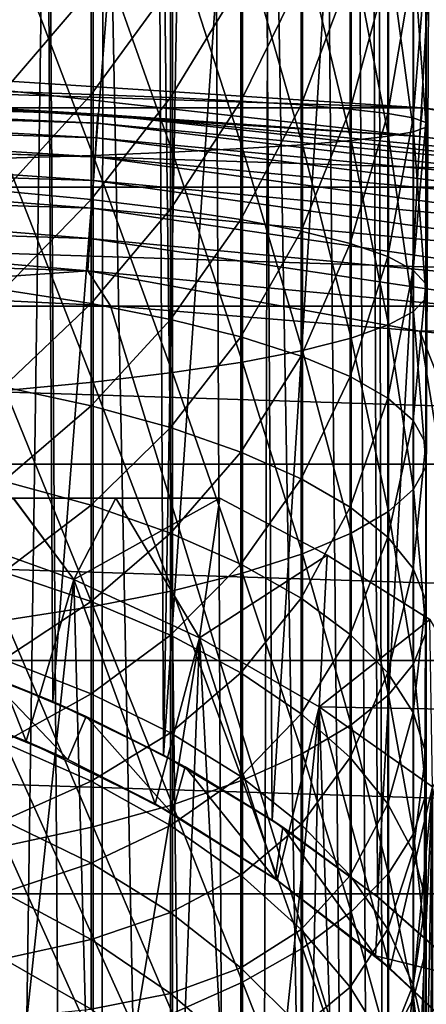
# Model space of a CAD drawing. Header units: metres. Extents: x -258 to 72, y -72 to 102.
# Tile 272 of 656: x 3.95 to 6.99, y 65.47 to 72.82. Entities that reach past the tile are written whole.
import ezdxf

# ---------------------------------------------------------------- set-up
doc = ezdxf.new("R2010")
doc.units = ezdxf.units.M
doc.layers.add('solid_FREESTAND_ASM_SW0005', color=7, linetype='CONTINUOUS')

msp = doc.modelspace()

# ---------------------------------------------------------------- linework, layer by layer
at = {"layer": 'solid_FREESTAND_ASM_SW0005'}
for points in [[(6.626322, 66.273567, 18.842962), (6.580352, 78.623909, 18.820425), (7.34715, 79.182289, 19.222563)], [(7.374962, 65.6138, 19.238226), (6.626322, 66.273567, 18.842962), (7.34715, 79.182289, 19.222563)], [(5.839527, 66.846466, 18.483345), (5.769875, 78.123718, 18.454115), (6.580352, 78.623909, 18.820425)], [(6.626322, 66.273567, 18.842962), (5.839527, 66.846466, 18.483345), (6.580352, 78.623909, 18.820425)], [(5.027914, 67.331673, 18.167763), (5.21358, 77.832359, 18.235201), (5.769875, 78.123718, 18.454115)], [(5.839527, 66.846466, 18.483345), (5.027914, 67.331673, 18.167763), (5.769875, 78.123718, 18.454115)], [(5.027914, 67.331673, 18.167763), (4.979566, 77.721466, 18.150656), (5.21358, 77.832359, 18.235201)], [(7.028702, 77.823265, 45.551315), (6.628679, 77.554794, 45.755878), (6.769414, 21.981243, 45.685631)], [(7.028702, 77.823265, 45.551315), (6.769414, 21.981243, 45.685631), (7.861178, 21.614853, 45.075054)], [(4.20115, 67.731926, 17.900335), (4.147001, 77.375755, 17.884647), (4.979566, 77.721466, 18.150656)], [(5.027914, 67.331673, 18.167763), (4.20115, 67.731926, 17.900335), (4.979566, 77.721466, 18.150656)], [(6.628679, 77.554794, 45.755878), (6.472615, 77.456192, 45.831638), (6.769414, 21.981243, 45.685631)], [(6.472615, 77.456192, 45.831638), (6.224226, 77.306015, 45.947674), (6.769414, 21.981243, 45.685631)], [(3.365773, 68.051445, 17.682491), (3.317264, 77.100616, 17.671406), (4.147001, 77.375755, 17.884647)], [(4.20115, 67.731926, 17.900335), (3.365773, 68.051445, 17.682491), (4.147001, 77.375755, 17.884647)], [(6.224226, 77.306015, 45.947674), (5.816307, 77.076492, 46.126446), (6.769414, 21.981243, 45.685631)], [(5.816307, 77.076492, 46.126446), (5.405567, 76.865677, 46.292137), (5.658291, 22.293133, 46.19186)], [(5.816307, 77.076492, 46.126446), (5.658291, 22.293133, 46.19186), (6.769414, 21.981243, 45.685631)], [(5.405567, 76.865677, 46.292137), (4.992632, 76.673012, 46.44474), (5.658291, 22.293133, 46.19186)], [(4.992632, 76.673012, 46.44474), (4.578208, 76.498077, 46.584259), (5.658291, 22.293133, 46.19186)], [(4.578208, 76.498077, 46.584259), (4.162912, 76.340408, 46.710766), (4.535275, 22.54842, 46.597946)], [(4.578208, 76.498077, 46.584259), (4.535275, 22.54842, 46.597946), (5.658291, 22.293133, 46.19186)], [(4.162912, 76.340408, 46.710766), (3.330263, 76.074623, 46.92564), (3.405529, 22.746481, 46.908295)], [(4.162912, 76.340408, 46.710766), (3.405529, 22.746481, 46.908295), (4.535275, 22.54842, 46.597946)], [(4.502632, 71.809013, -432.884613), (3.849284, 71.788345, -433.371094), (3.849284, 73.528885, -433.371094)], [(4.502632, 73.508217, -432.884613), (4.502632, 71.809013, -432.884613), (3.849284, 73.528885, -433.371094)], [(5.094968, 71.832764, -432.325531), (4.502632, 71.809013, -432.884613), (4.502632, 73.508217, -432.884613)], [(5.094968, 73.484467, -432.325531), (5.094968, 71.832764, -432.325531), (4.502632, 73.508217, -432.884613)], [(5.618265, 71.859268, -431.701508), (5.094968, 71.832764, -432.325531), (5.094968, 73.484467, -432.325531)], [(5.618265, 73.457954, -431.701508), (5.618265, 71.859268, -431.701508), (5.094968, 73.484467, -432.325531)], [(6.065433, 71.888184, -431.020935), (5.618265, 71.859268, -431.701508), (5.618265, 73.457954, -431.701508)], [(6.065433, 73.429047, -431.020935), (6.065433, 71.888184, -431.020935), (5.618265, 73.457954, -431.701508)], [(6.430413, 71.919098, -430.29306), (6.065433, 71.888184, -431.020935), (6.065433, 73.429047, -431.020935)], [(6.430413, 73.398125, -430.29306), (6.430413, 71.919098, -430.29306), (6.065433, 73.429047, -431.020935)], [(6.708258, 71.951607, -429.52774), (6.430413, 71.919098, -430.29306), (6.430413, 73.398125, -430.29306)], [(6.708258, 73.365616, -429.52774), (6.708258, 71.951607, -429.52774), (6.430413, 73.398125, -430.29306)], [(6.895205, 71.985268, -428.735352), (6.708258, 71.951607, -429.52774), (6.708258, 73.365616, -429.52774)], [(6.895205, 73.331955, -428.735352), (6.895205, 71.985268, -428.735352), (6.708258, 73.365616, -429.52774)], [(6.988719, 72.019623, -427.926636), (6.895205, 71.985268, -428.735352), (6.895205, 73.331955, -428.735352)], [(6.988719, 73.2976, -427.926636), (6.988719, 72.019623, -427.926636), (6.895205, 73.331955, -428.735352)], [(6.987534, 72.054207, -427.112518), (6.988719, 72.019623, -427.926636), (6.988719, 73.2976, -427.926636)], [(6.987534, 73.263023, -427.112518), (6.987534, 72.054207, -427.112518), (6.988719, 73.2976, -427.926636)], [(6.702413, 72.122185, -425.512238), (6.891665, 72.088547, -426.304077), (6.891665, 73.228676, -426.304077)], [(6.702413, 73.195038, -425.512238), (6.702413, 72.122185, -425.512238), (6.891665, 73.228676, -426.304077)], [(6.891665, 72.088547, -426.304077), (6.987534, 72.054207, -427.112518), (6.987534, 73.263023, -427.112518)], [(6.891665, 73.228676, -426.304077), (6.891665, 72.088547, -426.304077), (6.987534, 73.263023, -427.112518)], [(6.055243, 72.185539, -424.020905), (6.42234, 72.154663, -424.747711), (6.42234, 73.162567, -424.747711)], [(6.055243, 73.131691, -424.020905), (6.055243, 72.185539, -424.020905), (6.42234, 73.162567, -424.747711)], [(6.42234, 72.154663, -424.747711), (6.702413, 72.122185, -425.512238), (6.702413, 73.195038, -425.512238)], [(6.42234, 73.162567, -424.747711), (6.42234, 72.154663, -424.747711), (6.702413, 73.195038, -425.512238)], [(4.487022, 72.264511, -422.161804), (5.080983, 72.240837, -422.719147), (5.080983, 73.076393, -422.719147)], [(4.487022, 73.052719, -422.161804), (4.487022, 72.264511, -422.161804), (5.080983, 73.076393, -422.719147)], [(5.080983, 72.240837, -422.719147), (5.606095, 72.214394, -423.341644), (5.606095, 73.102837, -423.341644)], [(5.080983, 73.076393, -422.719147), (5.080983, 72.240837, -422.719147), (5.606095, 73.102837, -423.341644)], [(5.606095, 72.214394, -423.341644), (6.055243, 72.185539, -424.020905), (6.055243, 73.131691, -424.020905)], [(5.606095, 73.102837, -423.341644), (5.606095, 72.214394, -423.341644), (6.055243, 73.131691, -424.020905)], [(3.832261, 72.285095, -421.677216), (4.487022, 72.264511, -422.161804), (4.487022, 73.052719, -422.161804)], [(3.832261, 73.032135, -421.677216), (3.832261, 72.285095, -421.677216), (4.487022, 73.052719, -422.161804)], [(6.961631, 72.164986, -887), (-6.961644, 72.164986, -887), (-2.32372, 72.462753, -887)], [(6.961631, 72.164986, -887), (-2.32372, 72.462753, -887), (2.323707, 72.462753, -887)], [(2.323707, 72.462753, -887), (2.316796, 72.2463, -874.593201), (6.940872, 71.949425, -874.593201)], [(6.961631, 72.164986, -887), (2.323707, 72.462753, -887), (6.940872, 71.949425, -874.593201)], [(3.832261, 72.285095, -421.677216), (3.832261, 71.540756, -421.613861), (4.487022, 72.264511, -422.161804)], [(3.832261, 71.540756, -421.613861), (4.487022, 71.479149, -422.094971), (4.487022, 72.264511, -422.161804)], [(4.487022, 72.264511, -422.161804), (4.487022, 71.479149, -422.094971), (5.080983, 72.240837, -422.719147)], [(0, 72.258087, -874.343506), (4.537123, 72.115509, -874.343506), (2.316796, 72.2463, -874.593201)], [(4.532897, 72.048332, -874.099731), (4.537123, 72.115509, -874.343506), (0, 72.258087, -874.343506)], [(0, 72.190781, -874.099731), (4.532897, 72.048332, -874.099731), (0, 72.258087, -874.343506)], [(4.526158, 71.941223, -873.870667), (4.532897, 72.048332, -874.099731), (0, 72.190781, -874.099731)], [(0, 72.083466, -873.870667), (4.526158, 71.941223, -873.870667), (0, 72.190781, -874.099731)], [(4.537123, 72.115509, -874.343506), (6.940872, 71.949425, -874.593201), (2.316796, 72.2463, -874.593201)], [(4.487022, 71.479149, -422.094971), (5.080983, 71.408295, -422.648285), (5.080983, 72.240837, -422.719147)], [(5.080983, 72.240837, -422.719147), (5.080983, 71.408295, -422.648285), (5.606095, 72.214394, -423.341644)], [(5.080983, 71.408295, -422.648285), (5.606095, 71.329147, -423.266296), (5.606095, 72.214394, -423.341644)], [(5.606095, 72.214394, -423.341644), (5.606095, 71.329147, -423.266296), (6.055243, 72.185539, -424.020905)], [(11.570913, 71.570694, -887), (-11.570924, 71.570686, -887), (-6.961644, 72.164986, -887)], [(11.570913, 71.570694, -887), (-6.961644, 72.164986, -887), (6.961631, 72.164986, -887)], [(5.606095, 71.329147, -423.266296), (6.055243, 71.24279, -423.940674), (6.055243, 72.185539, -424.020905)], [(6.055243, 72.185539, -424.020905), (6.055243, 71.24279, -423.940674), (6.42234, 72.154663, -424.747711)], [(6.055243, 71.24279, -423.940674), (6.42234, 71.150391, -424.662262), (6.42234, 72.154663, -424.747711)], [(6.42234, 72.154663, -424.747711), (6.42234, 71.150391, -424.662262), (6.702413, 72.122185, -425.512238)], [(6.42234, 71.150391, -424.662262), (6.702413, 71.0532, -425.421234), (6.702413, 72.122185, -425.512238)], [(6.702413, 72.122185, -425.512238), (6.702413, 71.0532, -425.421234), (6.891665, 72.088547, -426.304077)], [(6.961631, 72.164986, -887), (6.940872, 71.949425, -874.593201), (11.536427, 71.356895, -874.593201)], [(11.570913, 71.570694, -887), (6.961631, 72.164986, -887), (11.536427, 71.356895, -874.593201)], [(4.517099, 71.797234, -873.662903), (4.526158, 71.941223, -873.870667), (0, 72.083466, -873.870667)], [(0, 71.939186, -873.662903), (4.517099, 71.797234, -873.662903), (0, 72.083466, -873.870667)], [(4.526158, 71.941223, -873.870667), (9.034454, 71.515068, -873.870667), (4.532897, 72.048332, -874.099731)], [(4.532897, 72.048332, -874.099731), (9.047904, 71.621536, -874.099731), (4.537123, 72.115509, -874.343506)], [(9.034454, 71.515068, -873.870667), (9.047904, 71.621536, -874.099731), (4.532897, 72.048332, -874.099731)], [(4.537123, 72.115509, -874.343506), (9.05634, 71.688316, -874.343506), (6.940872, 71.949425, -874.593201)], [(9.047904, 71.621536, -874.099731), (9.05634, 71.688316, -874.343506), (4.537123, 72.115509, -874.343506)], [(6.702413, 71.0532, -425.421234), (6.891665, 70.95253, -426.207397), (6.891665, 72.088547, -426.304077)], [(6.891665, 72.088547, -426.304077), (6.891665, 70.95253, -426.207397), (6.987534, 72.054207, -427.112518)], [(6.891665, 70.95253, -426.207397), (6.987534, 70.849747, -427.01001), (6.987534, 72.054207, -427.112518)], [(6.987534, 72.054207, -427.112518), (6.987534, 70.849747, -427.01001), (6.988719, 72.019623, -427.926636)], [(6.895205, 71.985268, -428.735352), (6.895205, 70.643433, -428.621155), (6.708258, 71.951607, -429.52774)], [(6.988719, 72.019623, -427.926636), (6.988719, 70.746254, -427.818268), (6.895205, 71.985268, -428.735352)], [(6.988719, 70.746254, -427.818268), (6.895205, 70.643433, -428.621155), (6.895205, 71.985268, -428.735352)], [(6.987534, 70.849747, -427.01001), (6.988719, 70.746254, -427.818268), (6.988719, 72.019623, -427.926636)], [(4.505977, 71.620453, -873.482361), (4.517099, 71.797234, -873.662903), (0, 71.939186, -873.662903)], [(0, 71.762054, -873.482361), (4.505977, 71.620453, -873.482361), (0, 71.939186, -873.662903)], [(4.517099, 71.797234, -873.662903), (9.016371, 71.371925, -873.662903), (4.526158, 71.941223, -873.870667)], [(9.016371, 71.371925, -873.662903), (9.034454, 71.515068, -873.870667), (4.526158, 71.941223, -873.870667)], [(6.430413, 71.919098, -430.29306), (6.430413, 70.445396, -430.167633), (6.065433, 71.888184, -431.020935)], [(6.708258, 71.951607, -429.52774), (6.708258, 70.542694, -429.407837), (6.430413, 71.919098, -430.29306)], [(6.708258, 70.542694, -429.407837), (6.430413, 70.445396, -430.167633), (6.430413, 71.919098, -430.29306)], [(6.895205, 70.643433, -428.621155), (6.708258, 70.542694, -429.407837), (6.708258, 71.951607, -429.52774)], [(9.05634, 71.688316, -874.343506), (11.536427, 71.356895, -874.593201), (6.940872, 71.949425, -874.593201)], [(5.094968, 71.832764, -432.325531), (5.094968, 70.187004, -432.185486), (4.502632, 71.809013, -432.884613)], [(5.618265, 71.859268, -431.701508), (5.618265, 70.266342, -431.565918), (5.094968, 71.832764, -432.325531)], [(5.618265, 70.266342, -431.565918), (5.094968, 70.187004, -432.185486), (5.094968, 71.832764, -432.325531)], [(6.065433, 71.888184, -431.020935), (6.065433, 70.352867, -430.890259), (5.618265, 71.859268, -431.701508)], [(6.065433, 70.352867, -430.890259), (5.618265, 70.266342, -431.565918), (5.618265, 71.859268, -431.701508)], [(6.430413, 70.445396, -430.167633), (6.065433, 70.352867, -430.890259), (6.065433, 71.888184, -431.020935)], [(4.493108, 71.415901, -873.334106), (4.505977, 71.620453, -873.482361), (0, 71.762054, -873.482361)], [(0, 71.557098, -873.334106), (4.493108, 71.415901, -873.334106), (0, 71.762054, -873.482361)], [(4.502632, 71.809013, -432.884613), (4.502632, 70.115936, -432.740509), (3.849284, 71.788345, -433.371094)], [(4.502632, 70.115936, -432.740509), (3.849284, 70.054085, -433.22348), (3.849284, 71.788345, -433.371094)], [(5.094968, 70.187004, -432.185486), (4.502632, 70.115936, -432.740509), (4.502632, 71.809013, -432.884613)], [(4.505977, 71.620453, -873.482361), (8.99417, 71.19619, -873.482361), (4.517099, 71.797234, -873.662903)], [(8.99417, 71.19619, -873.482361), (9.016371, 71.371925, -873.662903), (4.517099, 71.797234, -873.662903)], [(4.493108, 71.415901, -873.334106), (8.968483, 70.992851, -873.334106), (4.505977, 71.620453, -873.482361)], [(8.968483, 70.992851, -873.334106), (8.99417, 71.19619, -873.482361), (4.505977, 71.620453, -873.482361)], [(16.132694, 70.682289, -887), (-16.132704, 70.682289, -887), (-11.570924, 71.570686, -887)], [(16.132694, 70.682289, -887), (-11.570924, 71.570686, -887), (11.570913, 71.570694, -887)], [(4.478858, 71.1894, -873.222473), (4.493108, 71.415901, -873.334106), (0, 71.557098, -873.334106)], [(0, 71.330154, -873.222473), (4.478858, 71.1894, -873.222473), (0, 71.557098, -873.334106)], [(3.832261, 71.540756, -421.613861), (3.832261, 70.804466, -421.48761), (4.487022, 71.479149, -422.094971)], [(3.832261, 70.804466, -421.48761), (4.487022, 70.702278, -421.961761), (4.487022, 71.479149, -422.094971)], [(4.487022, 71.479149, -422.094971), (4.487022, 70.702278, -421.961761), (5.080983, 71.408295, -422.648285)], [(4.478858, 71.1894, -873.222473), (8.940039, 70.7677, -873.222473), (4.493108, 71.415901, -873.334106)], [(4.487022, 70.702278, -421.961761), (5.080983, 70.584755, -422.50708), (5.080983, 71.408295, -422.648285)], [(8.940039, 70.7677, -873.222473), (8.968483, 70.992851, -873.334106), (4.493108, 71.415901, -873.334106)], [(5.080983, 71.408295, -422.648285), (5.080983, 70.584755, -422.50708), (5.606095, 71.329147, -423.266296)], [(4.463632, 70.947395, -873.150452), (4.478858, 71.1894, -873.222473), (0, 71.330154, -873.222473)], [(0, 71.087669, -873.150452), (4.463632, 70.947395, -873.150452), (0, 71.330154, -873.222473)], [(5.080983, 70.584755, -422.50708), (5.606095, 70.453484, -423.11615), (5.606095, 71.329147, -423.266296)], [(5.606095, 71.329147, -423.266296), (5.606095, 70.453484, -423.11615), (6.055243, 71.24279, -423.940674)], [(5.606095, 70.453484, -423.11615), (6.055243, 70.310249, -423.780762), (6.055243, 71.24279, -423.940674)], [(6.055243, 71.24279, -423.940674), (6.055243, 70.310249, -423.780762), (6.42234, 71.150391, -424.662262)], [(4.463632, 70.947395, -873.150452), (8.909648, 70.527122, -873.150452), (4.478858, 71.1894, -873.222473)], [(8.909648, 70.527122, -873.150452), (8.940039, 70.7677, -873.222473), (4.478858, 71.1894, -873.222473)], [(2.31709, 70.798882, -873.1203), (4.463632, 70.947395, -873.150452), (0, 71.087669, -873.150452)], [(6.055243, 70.310249, -423.780762), (6.42234, 70.15699, -424.491913), (6.42234, 71.150391, -424.662262)], [(6.42234, 71.150391, -424.662262), (6.42234, 70.15699, -424.491913), (6.702413, 71.0532, -425.421234)], [(6.42234, 70.15699, -424.491913), (6.702413, 69.995781, -425.239929), (6.702413, 71.0532, -425.421234)], [(6.702413, 71.0532, -425.421234), (6.702413, 69.995781, -425.239929), (6.891665, 70.95253, -426.207397)], [(2.31709, 70.798882, -873.1203), (4.63219, 70.685173, -873.1203), (4.463632, 70.947395, -873.150452)], [(6.942323, 70.495789, -873.1203), (8.909648, 70.527122, -873.150452), (4.463632, 70.947395, -873.150452)], [(4.63219, 70.685173, -873.1203), (6.942323, 70.495789, -873.1203), (4.463632, 70.947395, -873.150452)], [(6.702413, 69.995781, -425.239929), (6.891665, 69.828804, -426.014709), (6.891665, 70.95253, -426.207397)], [(6.891665, 70.95253, -426.207397), (6.891665, 69.828804, -426.014709), (6.987534, 70.849747, -427.01001)], [(6.208228, 54.036381, -872.605164), (-2.318088, 70.798859, -873.1203), (-3.397065, 70.755295, -873.1203)], [(6.208228, 54.036381, -872.605164), (-0.000496, 70.836792, -873.1203), (-2.318088, 70.798859, -873.1203)], [(6.208228, 54.036381, -872.605164), (2.31709, 70.798882, -873.1203), (-0.000496, 70.836792, -873.1203)], [(9.46113, 55.001034, -872.644226), (4.63219, 70.685173, -873.1203), (2.31709, 70.798882, -873.1203)], [(9.46113, 55.001034, -872.644226), (2.31709, 70.798882, -873.1203), (6.208228, 54.036381, -872.605164)], [(3.832261, 70.804466, -421.48761), (3.832261, 70.081535, -421.299377), (4.487022, 70.702278, -421.961761)], [(6.891665, 69.828804, -426.014709), (6.987534, 69.658325, -426.805725), (6.987534, 70.849747, -427.01001)], [(6.987534, 70.849747, -427.01001), (6.987534, 69.658325, -426.805725), (6.988719, 70.746254, -427.818268)], [(6.208228, 54.036381, -872.605164), (-3.397065, 70.755295, -873.1203), (3.018616, 52.879505, -872.566895)], [(6.988719, 70.746254, -427.818268), (6.988719, 69.486656, -427.602264), (6.895205, 70.643433, -428.621155)], [(6.987534, 69.658325, -426.805725), (6.988719, 69.486656, -427.602264), (6.988719, 70.746254, -427.818268)], [(20.62816, 69.503448, -887), (-20.628166, 69.503441, -887), (-16.132704, 70.682289, -887)], [(20.62816, 69.503448, -887), (-16.132704, 70.682289, -887), (16.132694, 70.682289, -887)], [(3.832261, 70.081535, -421.299377), (4.487022, 69.939507, -421.763153), (4.487022, 70.702278, -421.961761)], [(4.487022, 70.702278, -421.961761), (4.487022, 69.939507, -421.763153), (5.080983, 70.584755, -422.50708)], [(9.46113, 55.001034, -872.644226), (6.942323, 70.495789, -873.1203), (4.63219, 70.685173, -873.1203)], [(4.487022, 69.939507, -421.763153), (5.080983, 69.776161, -422.296539), (5.080983, 70.584755, -422.50708)], [(5.080983, 70.584755, -422.50708), (5.080983, 69.776161, -422.296539), (5.606095, 70.453484, -423.11615)], [(6.895205, 70.643433, -428.621155), (6.895205, 69.316116, -428.393555), (6.708258, 70.542694, -429.407837)], [(6.988719, 69.486656, -427.602264), (6.895205, 69.316116, -428.393555), (6.895205, 70.643433, -428.621155)], [(6.708258, 70.542694, -429.407837), (6.708258, 69.149025, -429.168854), (6.430413, 70.445396, -430.167633)], [(6.895205, 69.316116, -428.393555), (6.708258, 69.149025, -429.168854), (6.708258, 70.542694, -429.407837)], [(6.942323, 70.495789, -873.1203), (9.245013, 70.230911, -873.1203), (8.909648, 70.527122, -873.150452)], [(5.080983, 69.776161, -422.296539), (5.606095, 69.593712, -422.892303), (5.606095, 70.453484, -423.11615)], [(5.606095, 70.453484, -423.11615), (5.606095, 69.593712, -422.892303), (6.055243, 70.310249, -423.780762)], [(6.430413, 70.445396, -430.167633), (6.430413, 68.987648, -429.917694), (6.065433, 70.352867, -430.890259)], [(6.708258, 69.149025, -429.168854), (6.430413, 68.987648, -429.917694), (6.430413, 70.445396, -430.167633)], [(12.765753, 55.770023, -872.683899), (9.245013, 70.230911, -873.1203), (6.942323, 70.495789, -873.1203)], [(12.765753, 55.770023, -872.683899), (6.942323, 70.495789, -873.1203), (9.46113, 55.001034, -872.644226)], [(6.065433, 70.352867, -430.890259), (6.065433, 68.83416, -430.629852), (5.618265, 70.266342, -431.565918)], [(6.430413, 68.987648, -429.917694), (6.065433, 68.83416, -430.629852), (6.065433, 70.352867, -430.890259)], [(5.606095, 69.593712, -422.892303), (6.055243, 69.39463, -423.542358), (6.055243, 70.310249, -423.780762)], [(6.055243, 70.310249, -423.780762), (6.055243, 69.39463, -423.542358), (6.42234, 70.15699, -424.491913)], [(5.618265, 70.266342, -431.565918), (5.618265, 68.690651, -431.295746), (5.094968, 70.187004, -432.185486)], [(6.065433, 68.83416, -430.629852), (5.618265, 68.690651, -431.295746), (5.618265, 70.266342, -431.565918)], [(5.094968, 70.187004, -432.185486), (5.094968, 68.559059, -431.906342), (4.502632, 70.115936, -432.740509)], [(5.618265, 68.690651, -431.295746), (5.094968, 68.559059, -431.906342), (5.094968, 70.187004, -432.185486)], [(6.055243, 69.39463, -423.542358), (6.42234, 69.18161, -424.237946), (6.42234, 70.15699, -424.491913)], [(6.42234, 70.15699, -424.491913), (6.42234, 69.18161, -424.237946), (6.702413, 69.995781, -425.239929)], [(3.832261, 70.081535, -421.299377), (3.832261, 69.377174, -421.050507), (4.487022, 69.939507, -421.763153)], [(4.502632, 70.115936, -432.740509), (4.502632, 68.44117, -432.453339), (3.849284, 70.054085, -433.22348)], [(5.094968, 68.559059, -431.906342), (4.502632, 68.44117, -432.453339), (4.502632, 70.115936, -432.740509)], [(4.502632, 68.44117, -432.453339), (3.849284, 68.338585, -432.929321), (3.849284, 70.054085, -433.22348)], [(6.42234, 69.18161, -424.237946), (6.702413, 68.957542, -424.969604), (6.702413, 69.995781, -425.239929)], [(6.702413, 69.995781, -425.239929), (6.702413, 68.957542, -424.969604), (6.891665, 69.828804, -426.014709)], [(3.832261, 69.377174, -421.050507), (4.487022, 69.196327, -421.500549), (4.487022, 69.939507, -421.763153)], [(4.487022, 69.939507, -421.763153), (4.487022, 69.196327, -421.500549), (5.080983, 69.776161, -422.296539)], [(4.487022, 69.196327, -421.500549), (5.080983, 68.988335, -422.018158), (5.080983, 69.776161, -422.296539)], [(5.080983, 69.776161, -422.296539), (5.080983, 68.988335, -422.018158), (5.606095, 69.593712, -422.892303)], [(6.702413, 68.957542, -424.969604), (6.891665, 68.725464, -425.727417), (6.891665, 69.828804, -426.014709)], [(6.891665, 69.828804, -426.014709), (6.891665, 68.725464, -425.727417), (6.987534, 69.658325, -426.805725)], [(6.891665, 68.725464, -425.727417), (6.987534, 68.488518, -426.501129), (6.987534, 69.658325, -426.805725)], [(6.987534, 69.658325, -426.805725), (6.987534, 68.488518, -426.501129), (6.988719, 69.486656, -427.602264)], [(5.080983, 68.988335, -422.018158), (5.606095, 68.75602, -422.596313), (5.606095, 69.593712, -422.892303)], [(5.606095, 69.593712, -422.892303), (5.606095, 68.75602, -422.596313), (6.055243, 69.39463, -423.542358)], [(25.038908, 68.038979, -887), (-25.03891, 68.038979, -887), (-20.628166, 69.503441, -887)], [(25.038908, 68.038979, -887), (-20.628166, 69.503441, -887), (20.62816, 69.503448, -887)], [(6.988719, 69.486656, -427.602264), (6.988719, 68.249916, -427.280243), (6.895205, 69.316116, -428.393555)], [(6.987534, 68.488518, -426.501129), (6.988719, 68.249916, -427.280243), (6.988719, 69.486656, -427.602264)], [(3.832261, 69.377174, -421.050507), (3.832261, 68.696449, -420.742798), (4.487022, 69.196327, -421.500549)], [(5.606095, 68.75602, -422.596313), (6.055243, 68.502518, -423.227173), (6.055243, 69.39463, -423.542358)], [(6.055243, 69.39463, -423.542358), (6.055243, 68.502518, -423.227173), (6.42234, 69.18161, -424.237946)], [(-4.670995, 69.25, 9.906732), (5.448624, 69.25, 9.72265), (-5.448624, 69.25, 9.72265)], [(5.448624, 69.25, -1.62265), (-5.448624, 69.25, 9.72265), (5.448624, 69.25, 9.72265)], [(-5.448624, 69.25, -1.62265), (-5.448624, 69.25, 9.72265), (5.448624, 69.25, -1.62265)], [(4.673295, 69.25, -1.806223), (-5.448624, 69.25, -1.62265), (5.448624, 69.25, -1.62265)], [(-4.671061, 69.25, -1.806717), (-5.448624, 69.25, -1.62265), (4.673295, 69.25, -1.806223)], [(-4.671061, 69.25, -1.806717), (4.673295, 69.25, -1.806223), (3.906795, 69.25, -1.963833)], [(-4.670995, 69.25, 9.906732), (3.906599, 69.25, 10.06387), (4.67315, 69.25, 9.906255)], [(-4.670995, 69.25, 9.906732), (4.67315, 69.25, 9.906255), (5.448624, 69.25, 9.72265)], [(3.906795, 69.25, -1.963833), (4.358607, 68.642021, -2.2), (3.385394, 68.99041, -2.2)], [(3.906599, 69.25, 10.06387), (3.385394, 68.99041, 10.3), (4.358607, 68.642021, 10.3)], [(4.67315, 69.25, 9.906255), (3.906599, 69.25, 10.06387), (4.358607, 68.642021, 10.3)], [(3.906795, 69.25, -1.963833), (4.673295, 69.25, -1.806223), (4.358607, 68.642021, -2.2)], [(5.448624, 69.25, -1.62265), (5.296589, 68.207649, -2.2), (4.358607, 68.642021, -2.2)], [(4.673295, 69.25, -1.806223), (5.448624, 69.25, -1.62265), (4.358607, 68.642021, -2.2)], [(4.67315, 69.25, 9.906255), (4.358607, 68.642021, 10.3), (5.296589, 68.207649, 10.3)], [(5.448624, 69.25, 9.72265), (4.67315, 69.25, 9.906255), (5.296589, 68.207649, 10.3)], [(6.25, 68.825317, -1.62265), (5.296589, 68.207649, -2.2), (5.448624, 69.25, -1.62265)], [(6.25, 68.825317, 9.72265), (5.448624, 69.25, 9.72265), (5.296589, 68.207649, 10.3)], [(5.448624, 69.25, -1.62265), (5.448624, 69.25, 9.72265), (6.25, 68.825317, 9.72265)], [(6.25, 68.825317, -1.62265), (5.448624, 69.25, -1.62265), (6.25, 68.825317, 9.72265)], [(6.895205, 69.316116, -428.393555), (6.895205, 68.012886, -428.05423), (6.708258, 69.149025, -429.168854)], [(6.988719, 68.249916, -427.280243), (6.895205, 68.012886, -428.05423), (6.895205, 69.316116, -428.393555)], [(3.832261, 68.696449, -420.742798), (4.487022, 68.478088, -421.175903), (4.487022, 69.196327, -421.500549)], [(4.487022, 69.196327, -421.500549), (4.487022, 68.478088, -421.175903), (5.080983, 68.988335, -422.018158)], [(6.055243, 68.502518, -423.227173), (6.42234, 68.231277, -423.902161), (6.42234, 69.18161, -424.237946)], [(6.42234, 69.18161, -424.237946), (6.42234, 68.231277, -423.902161), (6.702413, 68.957542, -424.969604)], [(6.708258, 69.149025, -429.168854), (6.708258, 67.780647, -428.812561), (6.430413, 68.987648, -429.917694)], [(6.895205, 68.012886, -428.05423), (6.708258, 67.780647, -428.812561), (6.708258, 69.149025, -429.168854)], [(3.385394, 68.99041, 10.3), (2.993068, 67.803268, 10.3), (4.001367, 67.436714, 10.3)], [(4.358607, 68.642021, 10.3), (3.385394, 68.99041, 10.3), (4.001367, 67.436714, 10.3)], [(3.84656, 63.848415, -2.2), (3.385394, 68.99041, -2.2), (4.358607, 68.642021, -2.2)], [(4.487022, 68.478088, -421.175903), (5.080983, 68.226952, -421.674011), (5.080983, 68.988335, -422.018158)], [(5.080983, 68.988335, -422.018158), (5.080983, 68.226952, -421.674011), (5.606095, 68.75602, -422.596313)], [(6.430413, 68.987648, -429.917694), (6.430413, 67.556343, -429.545013), (6.065433, 68.83416, -430.629852)], [(6.42234, 68.231277, -423.902161), (6.702413, 67.945976, -424.612183), (6.702413, 68.957542, -424.969604)], [(6.708258, 67.780647, -428.812561), (6.430413, 67.556343, -429.545013), (6.430413, 68.987648, -429.917694)], [(6.702413, 68.957542, -424.969604), (6.702413, 67.945976, -424.612183), (6.891665, 68.725464, -425.727417)], [(6.25, 68.825317, -1.62265), (6.191791, 67.690804, -2.2), (5.296589, 68.207649, -2.2)], [(6.25, 68.825317, 9.72265), (5.296589, 68.207649, 10.3), (6.191791, 67.690804, 10.3)], [(6.065433, 68.83416, -430.629852), (6.065433, 67.34301, -430.241608), (5.618265, 68.690651, -431.295746)], [(6.430413, 67.556343, -429.545013), (6.065433, 67.34301, -430.241608), (6.065433, 68.83416, -430.629852)], [(7.018474, 68.343643, -1.62265), (6.191791, 67.690804, -2.2), (6.25, 68.825317, -1.62265)], [(7.018474, 68.343643, 9.72265), (6.25, 68.825317, 9.72265), (6.191791, 67.690804, 10.3)], [(6.25, 68.825317, -1.62265), (6.25, 68.825317, 9.72265), (7.018474, 68.343643, 9.72265)], [(7.018474, 68.343643, -1.62265), (6.25, 68.825317, -1.62265), (7.018474, 68.343643, 9.72265)], [(5.080983, 68.226952, -421.674011), (5.606095, 67.946442, -422.230377), (5.606095, 68.75602, -422.596313)], [(5.606095, 68.75602, -422.596313), (5.606095, 67.946442, -422.230377), (6.055243, 68.502518, -423.227173)], [(3.832261, 68.696449, -420.742798), (3.832261, 68.044281, -420.378479), (4.487022, 68.478088, -421.175903)], [(5.618265, 68.690651, -431.295746), (5.618265, 67.143547, -430.892914), (5.094968, 68.559059, -431.906342)], [(6.065433, 67.34301, -430.241608), (5.618265, 67.143547, -430.892914), (5.618265, 68.690651, -431.295746)], [(6.702413, 67.945976, -424.612183), (6.891665, 67.650459, -425.347595), (6.891665, 68.725464, -425.727417)], [(6.891665, 68.725464, -425.727417), (6.891665, 67.650459, -425.347595), (6.987534, 68.488518, -426.501129)], [(4.499516, 63.362309, -2.2), (3.84656, 63.848415, -2.2), (4.358607, 68.642021, -2.2)], [(4.358607, 68.642021, 10.3), (4.001367, 67.436714, 10.3), (4.965938, 66.966713, 10.3)], [(5.296589, 68.207649, 10.3), (4.358607, 68.642021, 10.3), (4.965938, 66.966713, 10.3)], [(4.499516, 63.362309, -2.2), (4.358607, 68.642021, -2.2), (5.296589, 68.207649, -2.2)], [(5.094968, 68.559059, -431.906342), (5.094968, 66.960648, -431.490143), (4.502632, 68.44117, -432.453339)], [(5.618265, 67.143547, -430.892914), (5.094968, 66.960648, -431.490143), (5.094968, 68.559059, -431.906342)], [(3.832261, 68.044281, -420.378479), (4.487022, 67.789978, -420.791504), (4.487022, 68.478088, -421.175903)], [(4.502632, 68.44117, -432.453339), (4.502632, 66.796799, -432.025177), (3.849284, 68.338585, -432.929321)], [(4.487022, 68.478088, -421.175903), (4.487022, 67.789978, -420.791504), (5.080983, 68.226952, -421.674011)], [(5.094968, 66.960648, -431.490143), (4.502632, 66.796799, -432.025177), (4.502632, 68.44117, -432.453339)], [(5.606095, 67.946442, -422.230377), (6.055243, 67.640358, -422.837433), (6.055243, 68.502518, -423.227173)], [(6.055243, 68.502518, -423.227173), (6.055243, 67.640358, -422.837433), (6.42234, 68.231277, -423.902161)], [(6.891665, 67.650459, -425.347595), (6.987534, 67.348755, -426.098419), (6.987534, 68.488518, -426.501129)], [(6.987534, 68.488518, -426.501129), (6.987534, 67.348755, -426.098419), (6.988719, 68.249916, -427.280243)], [(4.502632, 66.796799, -432.025177), (3.849284, 66.654213, -432.490753), (3.849284, 68.338585, -432.929321)], [(7.407256, 67.670258, -1.806717), (6.191791, 67.690804, -2.2), (7.018474, 68.343643, -1.62265)], [(7.018474, 68.343643, 9.72265), (6.191791, 67.690804, 10.3), (7.036954, 67.095673, 10.3)], [(4.487022, 67.789978, -420.791504), (5.080983, 67.497505, -421.26651), (5.080983, 68.226952, -421.674011)], [(5.080983, 68.226952, -421.674011), (5.080983, 67.497505, -421.26651), (5.606095, 67.946442, -422.230377)], [(6.055243, 67.640358, -422.837433), (6.42234, 67.312851, -423.48703), (6.42234, 68.231277, -423.902161)], [(6.42234, 68.231277, -423.902161), (6.42234, 67.312851, -423.48703), (6.702413, 67.945976, -424.612183)], [(6.988719, 68.249916, -427.280243), (6.988719, 67.044937, -426.854492), (6.895205, 68.012886, -428.05423)], [(6.987534, 67.348755, -426.098419), (6.988719, 67.044937, -426.854492), (6.988719, 68.249916, -427.280243)], [(5.091614, 62.803692, -2.2), (4.499516, 63.362309, -2.2), (5.296589, 68.207649, -2.2)], [(5.296589, 68.207649, 10.3), (4.965938, 66.966713, 10.3), (5.87604, 66.398491, 10.3)], [(5.614861, 62.180111, -2.2), (5.091614, 62.803692, -2.2), (5.296589, 68.207649, -2.2)], [(6.191791, 67.690804, 10.3), (5.296589, 68.207649, 10.3), (5.87604, 66.398491, 10.3)], [(5.614861, 62.180111, -2.2), (5.296589, 68.207649, -2.2), (6.191791, 67.690804, -2.2)], [(29.346739, 66.294937, -887), (-29.346737, 66.294937, -887), (-25.03891, 68.038979, -887)], [(29.346739, 66.294937, -887), (-25.03891, 68.038979, -887), (25.038908, 68.038979, -887)], [(3.708653, 67.930054, 20.887468), (3.365773, 68.051445, 17.682491), (4.20115, 67.731926, 17.900335)], [(3.832261, 68.044281, -420.378479), (3.832261, 67.425354, -419.960175), (4.487022, 67.789978, -420.791504)], [(6.895205, 68.012886, -428.05423), (6.895205, 66.743126, -427.605591), (6.708258, 67.780647, -428.812561)], [(6.988719, 67.044937, -426.854492), (6.895205, 66.743126, -427.605591), (6.895205, 68.012886, -428.05423)], [(4.313573, 67.298149, 21.102095), (3.529327, 67.623222, 20.830744), (3.708653, 67.930054, 20.887468)], [(4.450823, 67.6203, 21.155935), (3.708653, 67.930054, 20.887468), (4.20115, 67.731926, 17.900335)], [(4.313573, 67.298149, 21.102095), (3.708653, 67.930054, 20.887468), (4.450823, 67.6203, 21.155935)], [(5.080983, 67.497505, -421.26651), (5.606095, 67.170822, -421.797089), (5.606095, 67.946442, -422.230377)], [(5.606095, 67.946442, -422.230377), (5.606095, 67.170822, -421.797089), (6.055243, 67.640358, -422.837433)], [(6.42234, 67.312851, -423.48703), (6.702413, 66.968361, -424.170288), (6.702413, 67.945976, -424.612183)], [(6.702413, 67.945976, -424.612183), (6.702413, 66.968361, -424.170288), (6.891665, 67.650459, -425.347595)], [(4.001367, 67.436714, 10.3), (2.993068, 67.803268, 10.3), (3.529327, 67.623222, 20.830744)], [(3.832261, 67.425354, -419.960175), (4.487022, 67.13694, -420.350128), (4.487022, 67.789978, -420.791504)], [(4.487022, 67.789978, -420.791504), (4.487022, 67.13694, -420.350128), (5.080983, 67.497505, -421.26651)], [(6.708258, 67.780647, -428.812561), (6.708258, 66.447411, -428.341492), (6.430413, 67.556343, -429.545013)], [(6.895205, 66.743126, -427.605591), (6.708258, 66.447411, -428.341492), (6.708258, 67.780647, -428.812561)], [(4.450823, 67.6203, 21.155935), (4.20115, 67.731926, 17.900335), (5.027914, 67.331673, 18.167763)], [(5.606095, 67.170822, -421.797089), (6.055243, 66.814354, -422.376007), (6.055243, 67.640358, -422.837433)], [(6.062179, 61.499996, -2.2), (5.614861, 62.180111, -2.2), (6.191791, 67.690804, -2.2)], [(6.191791, 67.690804, 10.3), (5.87604, 66.398491, 10.3), (6.721666, 65.738327, 10.3)], [(6.055243, 67.640358, -422.837433), (6.055243, 66.814354, -422.376007), (6.42234, 67.312851, -423.48703)], [(6.427511, 60.77256, -2.2), (6.062179, 61.499996, -2.2), (6.191791, 67.690804, -2.2)], [(7.036954, 67.095673, 10.3), (6.191791, 67.690804, 10.3), (6.721666, 65.738327, 10.3)], [(6.427511, 60.77256, -2.2), (6.191791, 67.690804, -2.2), (7.036954, 67.095673, -2.2)], [(7.407256, 67.670258, -1.806717), (7.036954, 67.095673, -2.2), (6.191791, 67.690804, -2.2)], [(6.702413, 66.968361, -424.170288), (6.891665, 66.611542, -424.87796), (6.891665, 67.650459, -425.347595)], [(6.891665, 67.650459, -425.347595), (6.891665, 66.611542, -424.87796), (6.987534, 67.348755, -426.098419)], [(4.001367, 67.436714, 10.3), (3.529327, 67.623222, 20.830744), (4.313573, 67.298149, 21.102095)], [(5.092995, 66.895164, 21.434393), (4.313573, 67.298149, 21.102095), (4.450823, 67.6203, 21.155935)], [(5.189325, 67.242882, 21.48007), (4.450823, 67.6203, 21.155935), (5.027914, 67.331673, 18.167763)], [(5.092995, 66.895164, 21.434393), (4.450823, 67.6203, 21.155935), (5.189325, 67.242882, 21.48007)], [(4.487022, 67.13694, -420.350128), (5.080983, 66.805237, -420.798615), (5.080983, 67.497505, -421.26651)], [(5.080983, 67.497505, -421.26651), (5.080983, 66.805237, -420.798615), (5.606095, 67.170822, -421.797089)], [(6.430413, 67.556343, -429.545013), (6.430413, 66.161797, -429.052277), (6.065433, 67.34301, -430.241608)], [(6.708258, 66.447411, -428.341492), (6.430413, 66.161797, -429.052277), (6.430413, 67.556343, -429.545013)], [(3.832261, 67.425354, -419.960175), (3.832261, 66.844139, -419.490845), (4.487022, 67.13694, -420.350128)], [(4.965938, 66.966713, 10.3), (4.001367, 67.436714, 10.3), (4.313573, 67.298149, 21.102095)], [(6.065433, 67.34301, -430.241608), (6.065433, 65.89016, -429.728271), (5.618265, 67.143547, -430.892914)], [(6.430413, 66.161797, -429.052277), (6.065433, 65.89016, -429.728271), (6.065433, 67.34301, -430.241608)], [(6.891665, 66.611542, -424.87796), (6.987534, 66.247246, -425.600525), (6.987534, 67.348755, -426.098419)], [(6.987534, 67.348755, -426.098419), (6.987534, 66.247246, -425.600525), (6.988719, 67.044937, -426.854492)], [(4.965938, 66.966713, 10.3), (4.313573, 67.298149, 21.102095), (5.092995, 66.895164, 21.434393)], [(5.189325, 67.242882, 21.48007), (5.027914, 67.331673, 18.167763), (5.839527, 66.846466, 18.483345)], [(6.055243, 66.814354, -422.376007), (6.42234, 66.432938, -422.995453), (6.42234, 67.312851, -423.48703)], [(6.42234, 67.312851, -423.48703), (6.42234, 66.432938, -422.995453), (6.702413, 66.968361, -424.170288)], [(5.861946, 66.40834, 21.829203), (5.092995, 66.895164, 21.434393), (5.189325, 67.242882, 21.48007)], [(5.920031, 66.792793, 21.861933), (5.189325, 67.242882, 21.48007), (5.839527, 66.846466, 18.483345)], [(5.861946, 66.40834, 21.829203), (5.189325, 67.242882, 21.48007), (5.920031, 66.792793, 21.861933)], [(3.832261, 66.844139, -419.490845), (4.487022, 66.523689, -419.85495), (4.487022, 67.13694, -420.350128)], [(4.487022, 67.13694, -420.350128), (4.487022, 66.523689, -419.85495), (5.080983, 66.805237, -420.798615)], [(5.080983, 66.805237, -420.798615), (5.606095, 66.434738, -421.299561), (5.606095, 67.170822, -421.797089)], [(5.618265, 67.143547, -430.892914), (5.618265, 65.636177, -430.360321), (5.094968, 66.960648, -431.490143)], [(5.606095, 67.170822, -421.797089), (5.606095, 66.434738, -421.299561), (6.055243, 66.814354, -422.376007)], [(6.065433, 65.89016, -429.728271), (5.618265, 65.636177, -430.360321), (5.618265, 67.143547, -430.892914)], [(6.705927, 60.007622, -2.2), (6.427511, 60.77256, -2.2), (7.036954, 67.095673, -2.2)], [(6.893654, 59.215538, -2.2), (6.705927, 60.007622, -2.2), (7.036954, 67.095673, -2.2)], [(7.036954, 67.095673, 10.3), (6.721666, 65.738327, 10.3), (7.493695, 64.993355, 10.3)], [(6.988157, 58.407017, -2.2), (6.893654, 59.215538, -2.2), (7.036954, 67.095673, -2.2)], [(6.988719, 67.044937, -426.854492), (6.988719, 65.880402, -426.328094), (6.895205, 66.743126, -427.605591)], [(6.987534, 66.247246, -425.600525), (6.988719, 65.880402, -426.328094), (6.988719, 67.044937, -426.854492)], [(6.988157, 57.592983, -2.2), (7.036954, 67.095673, -2.2), (7.036954, 48.904327, -2.2)], [(6.988157, 57.592983, -2.2), (6.988157, 58.407017, -2.2), (7.036954, 67.095673, -2.2)], [(5.094968, 66.960648, -431.490143), (5.094968, 65.40329, -430.93988), (4.502632, 66.796799, -432.025177)], [(4.965938, 66.966713, 10.3), (5.092995, 66.895164, 21.434393), (5.861946, 66.40834, 21.829203)], [(5.87604, 66.398491, 10.3), (4.965938, 66.966713, 10.3), (5.861946, 66.40834, 21.829203)], [(5.618265, 65.636177, -430.360321), (5.094968, 65.40329, -430.93988), (5.094968, 66.960648, -431.490143)], [(6.42234, 66.432938, -422.995453), (6.702413, 66.031738, -423.647064), (6.702413, 66.968361, -424.170288)], [(6.702413, 66.968361, -424.170288), (6.702413, 66.031738, -423.647064), (6.891665, 66.611542, -424.87796)], [(3.832261, 66.844139, -419.490845), (3.832261, 66.30481, -418.973969), (4.487022, 66.523689, -419.85495)], [(5.920031, 66.792793, 21.861933), (5.839527, 66.846466, 18.483345), (6.626322, 66.273567, 18.842962)], [(4.502632, 66.796799, -432.025177), (4.502632, 65.194656, -431.459106), (3.849284, 66.654213, -432.490753)], [(4.487022, 66.523689, -419.85495), (5.080983, 66.155144, -420.273712), (5.080983, 66.805237, -420.798615)], [(5.094968, 65.40329, -430.93988), (4.502632, 65.194656, -431.459106), (4.502632, 66.796799, -432.025177)], [(5.080983, 66.805237, -420.798615), (5.080983, 66.155144, -420.273712), (5.606095, 66.434738, -421.299561)], [(5.606095, 66.434738, -421.299561), (6.055243, 66.030457, -421.846191), (6.055243, 66.814354, -422.376007)], [(6.612305, 65.831985, 22.286139), (5.861946, 66.40834, 21.829203), (5.920031, 66.792793, 21.861933)], [(6.636944, 66.265045, 22.30245), (5.920031, 66.792793, 21.861933), (6.626322, 66.273567, 18.842962)], [(6.612305, 65.831985, 22.286139), (5.920031, 66.792793, 21.861933), (6.636944, 66.265045, 22.30245)], [(6.055243, 66.814354, -422.376007), (6.055243, 66.030457, -421.846191), (6.42234, 66.432938, -422.995453)], [(6.895205, 66.743126, -427.605591), (6.895205, 65.515984, -427.050903), (6.708258, 66.447411, -428.341492)], [(6.988719, 65.880402, -426.328094), (6.895205, 65.515984, -427.050903), (6.895205, 66.743126, -427.605591)], [(4.502632, 65.194656, -431.459106), (3.849284, 65.0131, -431.910919), (3.849284, 66.654213, -432.490753)], [(6.702413, 66.031738, -423.647064), (6.891665, 65.616196, -424.32193), (6.891665, 66.611542, -424.87796)], [(6.891665, 66.611542, -424.87796), (6.891665, 65.616196, -424.32193), (6.987534, 66.247246, -425.600525)], [(3.832261, 66.30481, -418.973969), (4.487022, 65.954643, -419.30957), (4.487022, 66.523689, -419.85495)], [(4.487022, 66.523689, -419.85495), (4.487022, 65.954643, -419.30957), (5.080983, 66.155144, -420.273712)], [(5.080983, 66.155144, -420.273712), (5.606095, 65.743492, -420.741425), (5.606095, 66.434738, -421.299561)], [(5.606095, 66.434738, -421.299561), (5.606095, 65.743492, -420.741425), (6.055243, 66.030457, -421.846191)], [(5.87604, 66.398491, 10.3), (5.861946, 66.40834, 21.829203), (6.612305, 65.831985, 22.286139)], [(6.721666, 65.738327, 10.3), (5.87604, 66.398491, 10.3), (6.612305, 65.831985, 22.286139)], [(6.055243, 66.030457, -421.846191), (6.42234, 65.597885, -422.431061), (6.42234, 66.432938, -422.995453)], [(6.42234, 66.432938, -422.995453), (6.42234, 65.597885, -422.431061), (6.702413, 66.031738, -423.647064)], [(6.708258, 66.447411, -428.341492), (6.708258, 65.158928, -427.759064), (6.430413, 66.161797, -429.052277)], [(6.895205, 65.515984, -427.050903), (6.708258, 65.158928, -427.759064), (6.708258, 66.447411, -428.341492)], [(33.534027, 64.27845, -887), (-33.534019, 64.278458, -887), (-29.346737, 66.294937, -887)], [(33.534027, 64.27845, -887), (-29.346737, 66.294937, -887), (29.346739, 66.294937, -887)], [(3.832261, 66.30481, -418.973969), (3.832261, 65.811264, -418.413177), (4.487022, 65.954643, -419.30957)], [(6.612305, 65.831985, 22.286139), (6.636944, 66.265045, 22.30245), (7.331439, 65.655716, 22.799999)], [(6.636944, 66.265045, 22.30245), (6.626322, 66.273567, 18.842962), (7.374962, 65.6138, 19.238226)], [(6.636944, 66.265045, 22.30245), (7.374962, 65.6138, 19.238226), (7.331439, 65.655716, 22.799999)], [(6.891665, 65.616196, -424.32193), (6.987534, 65.19194, -425.010986), (6.987534, 66.247246, -425.600525)], [(6.987534, 66.247246, -425.600525), (6.987534, 65.19194, -425.010986), (6.988719, 65.880402, -426.328094)], [(6.430413, 66.161797, -429.052277), (6.430413, 64.814064, -428.443054), (6.065433, 65.89016, -429.728271)], [(6.708258, 65.158928, -427.759064), (6.430413, 64.814064, -428.443054), (6.430413, 66.161797, -429.052277)], [(4.487022, 65.954643, -419.30957), (5.080983, 65.55191, -419.695557), (5.080983, 66.155144, -420.273712)], [(5.080983, 66.155144, -420.273712), (5.080983, 65.55191, -419.695557), (5.606095, 65.743492, -420.741425)], [(5.606095, 65.743492, -420.741425), (6.055243, 65.294319, -421.251801), (6.055243, 66.030457, -421.846191)], [(6.055243, 66.030457, -421.846191), (6.055243, 65.294319, -421.251801), (6.42234, 65.597885, -422.431061)], [(6.42234, 65.597885, -422.431061), (6.702413, 65.142876, -423.046295), (6.702413, 66.031738, -423.647064)], [(6.702413, 66.031738, -423.647064), (6.702413, 65.142876, -423.046295), (6.891665, 65.616196, -424.32193)], [(3.832261, 65.811264, -418.413177), (4.487022, 65.433891, -418.717896), (4.487022, 65.954643, -419.30957)], [(4.487022, 65.954643, -419.30957), (4.487022, 65.433891, -418.717896), (5.080983, 65.55191, -419.695557)], [(6.065433, 65.89016, -429.728271), (6.065433, 64.486076, -429.093597), (5.618265, 65.636177, -430.360321)], [(6.430413, 64.814064, -428.443054), (6.065433, 64.486076, -429.093597), (6.065433, 65.89016, -429.728271)], [(6.988719, 65.880402, -426.328094), (6.988719, 64.764709, -425.704834), (6.895205, 65.515984, -427.050903)], [(6.987534, 65.19194, -425.010986), (6.988719, 64.764709, -425.704834), (6.988719, 65.880402, -426.328094)], [(3.832261, 65.811264, -418.413177), (3.832261, 65.36705, -417.812561), (4.487022, 65.433891, -418.717896)], [(6.612305, 65.831985, 22.286139), (7.331439, 65.655716, 22.799999), (7.331439, 65.163277, 22.799999)], [(6.721666, 65.738327, 10.3), (6.612305, 65.831985, 22.286139), (7.331439, 65.163277, 22.799999)], [(5.080983, 65.55191, -419.695557), (5.606095, 65.102081, -420.126678), (5.606095, 65.743492, -420.741425)], [(5.606095, 65.743492, -420.741425), (5.606095, 65.102081, -420.126678), (6.055243, 65.294319, -421.251801)], [(7.493695, 64.993355, 10.3), (6.721666, 65.738327, 10.3), (7.331439, 65.163277, 22.799999)], [(5.618265, 65.636177, -430.360321), (5.618265, 64.179413, -429.701843), (5.094968, 65.40329, -430.93988)], [(6.065433, 64.486076, -429.093597), (5.618265, 64.179413, -429.701843), (5.618265, 65.636177, -430.360321)], [(6.055243, 65.294319, -421.251801), (6.42234, 64.813698, -421.797882), (6.42234, 65.597885, -422.431061)], [(6.42234, 65.597885, -422.431061), (6.42234, 64.813698, -421.797882), (6.702413, 65.142876, -423.046295)], [(6.702413, 65.142876, -423.046295), (6.891665, 64.671593, -423.683502), (6.891665, 65.616196, -424.32193)], [(6.891665, 65.616196, -424.32193), (6.891665, 64.671593, -423.683502), (6.987534, 65.19194, -425.010986)], [(4.487022, 65.433891, -418.717896), (5.080983, 64.999878, -419.068329), (5.080983, 65.55191, -419.695557)], [(5.080983, 65.55191, -419.695557), (5.080983, 64.999878, -419.068329), (5.606095, 65.102081, -420.126678)], [(6.895205, 65.515984, -427.050903), (6.895205, 64.340309, -426.394104), (6.708258, 65.158928, -427.759064)], [(6.988719, 64.764709, -425.704834), (6.895205, 64.340309, -426.394104), (6.895205, 65.515984, -427.050903)]]:
    msp.add_3dface(points, dxfattribs=at)

doc.saveas('drawing.dxf')
